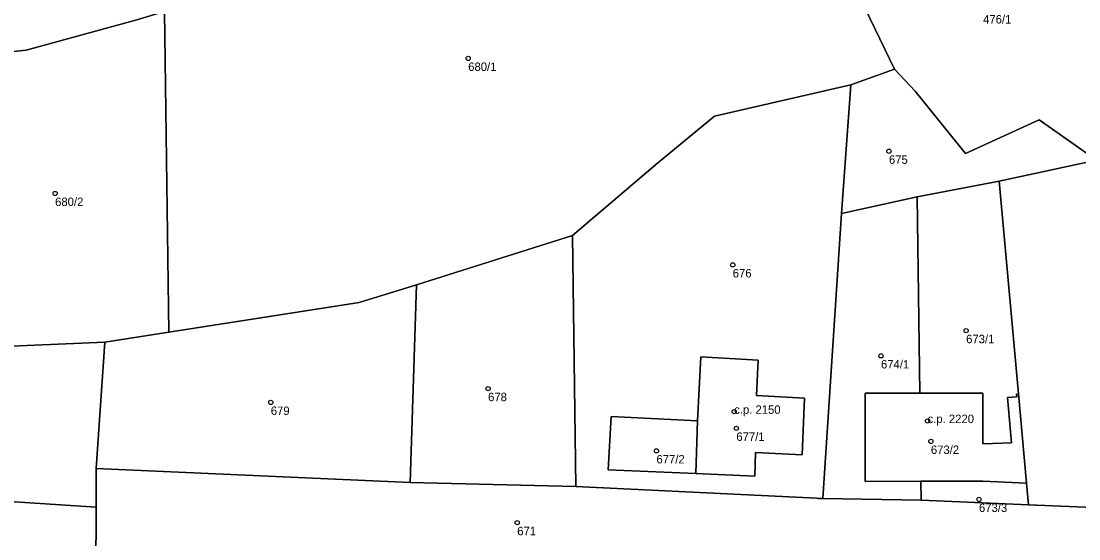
# Model space of a CAD drawing. Extents: x -878211 to -870363, y -1058464 to -1052522.
# Drawn here: x -874523.6 to -874398.3, y -1056486.9 to -1056425.6 of the extents above; entities that cross this region are included whole.
import ezdxf

# ---------------------------------------------------------------- set-up
doc = ezdxf.new("R2010")
doc.units = 0
for name, color, linetype in [('Vrstva 50', 7, 'Continuous'), ('Vrstva 51', 7, 'Continuous'), ('Vrstva 52', 7, 'Continuous')]:
    doc.layers.add(name, color=color, linetype=linetype)

msp = doc.modelspace()

# ---------------------------------------------------------------- linework, layer by layer
at = {"layer": 'Vrstva 50'}
for centre in [(-874470.63, -1056429.99994), (-874420.77, -1056440.99994), (-874519.58, -1056445.99994), (-874439.28, -1056454.45994), (-874411.62, -1056462.24994), (-874421.71, -1056465.23994), (-874468.27, -1056469.11994), (-874494.02, -1056470.74994), (-874439.11, -1056471.84994), (-874438.85, -1056473.81994), (-874416.19, -1056472.94994), (-874415.8, -1056475.36994), (-874448.32, -1056476.48994), (-874410.1, -1056482.23994), (-874464.82, -1056484.99994)]:
    msp.add_circle(centre, 0.25, dxfattribs=at)
at = {"layer": 'Vrstva 51'}
for points in [[(-874480.73, -1056416.32), (-874482.07, -1056416.75), (-874490.03, -1056419.45), (-874505.5, -1056424.13), (-874506.63, -1056424.46), (-874506.09, -1056462.44), (-874483.53, -1056458.93), (-874476.75, -1056456.82), (-874458.26, -1056450.98), (-874448.21, -1056442.41), (-874441.44, -1056436.86), (-874425.29, -1056433.14), (-874420.12, -1056431.27), (-874435.23, -1056399.98), (-874439.22, -1056401.77), (-874464.13, -1056411.06)], [(-874506.63, -1056424.46), (-874505.5, -1056424.13), (-874490.03, -1056419.45), (-874482.07, -1056416.75), (-874480.73, -1056416.32), (-874484.53, -1056404.72), (-874506.28, -1056409.52), (-874544.06, -1056414.29), (-874571.8, -1056418.71), (-874569.39, -1056432.89), (-874561.56, -1056432.43), (-874554.89, -1056431.78), (-874547.93, -1056431.29), (-874538.64, -1056430.41), (-874535.46, -1056430.33), (-874523.03, -1056429.03), (-874509.91, -1056425.43)], [(-874509.91, -1056425.43), (-874523.03, -1056429.03), (-874535.46, -1056430.33), (-874537.69, -1056464.65), (-874513.7, -1056463.63), (-874506.09, -1056462.44), (-874506.63, -1056424.46)], [(-874417.41, -1056446.4), (-874407.71, -1056444.55), (-874396.18, -1056442.04), (-874402.98, -1056437.26), (-874411.69, -1056441.25), (-874417.67, -1056433.88), (-874420.12, -1056431.27), (-874425.29, -1056433.14), (-874426.38, -1056448.38)], [(-874457.88, -1056480.71), (-874429.37, -1056482.11), (-874429.12, -1056482.12), (-874428.61, -1056482.15), (-874426.38, -1056448.38), (-874425.29, -1056433.14), (-874441.44, -1056436.86), (-874448.21, -1056442.41), (-874458.26, -1056450.98)], [(-874404.47, -1056480.3), (-874404.23, -1056482.9), (-874370.58, -1056484.27), (-874393, -1056445.85), (-874396.18, -1056442.04), (-874407.71, -1056444.55), (-874405.42, -1056469.74)], [(-874407.71, -1056444.55), (-874417.41, -1056446.4), (-874417.11, -1056469.65), (-874409.64, -1056469.65), (-874409.64, -1056475.64), (-874406.25, -1056475.54), (-874406.72, -1056470.18), (-874405.61, -1056470.08), (-874405.66, -1056469.79), (-874405.42, -1056469.74)], [(-874417.11, -1056469.65), (-874417.41, -1056446.4), (-874426.38, -1056448.38), (-874428.61, -1056482.15), (-874416.94, -1056482.33), (-874416.97, -1056480.09), (-874423.57, -1056480.1), (-874423.59, -1056469.65)], [(-874477.5, -1056480.25), (-874457.88, -1056480.71), (-874458.26, -1056450.98), (-874476.75, -1056456.82)], [(-874514.72, -1056478.57), (-874477.5, -1056480.25), (-874476.75, -1056456.82), (-874483.53, -1056458.93), (-874506.09, -1056462.44), (-874513.7, -1056463.63)], [(-874514.71, -1056483.17), (-874514.72, -1056478.57), (-874513.7, -1056463.63), (-874537.69, -1056464.65), (-874540.74, -1056481.47)], [(-874443.46, -1056472.94), (-874443.07, -1056465.36), (-874436.27, -1056465.74), (-874436.48, -1056469.95), (-874430.76, -1056470.25), (-874431.07, -1056476.98), (-874436.57, -1056476.69), (-874436.67, -1056479.47), (-874443.66, -1056479.17), (-874454.05, -1056478.73), (-874453.7, -1056472.43)], [(-874443.46, -1056472.94), (-874443.66, -1056479.17), (-874436.67, -1056479.47), (-874436.57, -1056476.69), (-874431.07, -1056476.98), (-874430.76, -1056470.25), (-874436.48, -1056469.95), (-874436.27, -1056465.74), (-874443.07, -1056465.36)], [(-874416.97, -1056480.09), (-874409.63, -1056480.07), (-874404.47, -1056480.3), (-874405.42, -1056469.74), (-874405.66, -1056469.79), (-874405.61, -1056470.08), (-874406.72, -1056470.18), (-874406.25, -1056475.54), (-874409.64, -1056475.64), (-874409.64, -1056469.65), (-874417.11, -1056469.65), (-874423.59, -1056469.65), (-874423.57, -1056480.1)], [(-874443.46, -1056472.94), (-874453.7, -1056472.43), (-874454.05, -1056478.73), (-874443.66, -1056479.17)], [(-874416.94, -1056482.33), (-874404.23, -1056482.9), (-874404.47, -1056480.3), (-874409.63, -1056480.07), (-874416.97, -1056480.09)], [(-874540.74, -1056481.47), (-874541.04, -1056482.41), (-874536.01, -1056483.21), (-874537.05, -1056490.1), (-874536.06, -1056490.23), (-874523.64, -1056490.9), (-874525.53, -1056503.93), (-874520.11, -1056504.57), (-874519.11, -1056504.61), (-874515.7, -1056503.29), (-874514.7, -1056486.72), (-874514.71, -1056483.17)]]:
    msp.add_lwpolyline(points, close=True, dxfattribs=at)
for points in [[(-874435.23, -1056399.98), (-874420.12, -1056431.27), (-874417.67, -1056433.88), (-874411.69, -1056441.25), (-874402.98, -1056437.26), (-874396.18, -1056442.04), (-874393, -1056445.85), (-874370.58, -1056484.27), (-874355.24, -1056493.16), (-874347.2, -1056502.65), (-874344.62, -1056505.87), (-874336.73, -1056517.84), (-874326.2, -1056533.69), (-874326.13, -1056535.82), (-874319.45, -1056543.71), (-874311.18, -1056556.62)], [(-874370.58, -1056484.27), (-874404.23, -1056482.9), (-874416.94, -1056482.33), (-874428.61, -1056482.15), (-874429.12, -1056482.12), (-874429.37, -1056482.11), (-874457.88, -1056480.71), (-874477.5, -1056480.25), (-874514.72, -1056478.57), (-874514.71, -1056483.17), (-874514.7, -1056486.72), (-874515.7, -1056503.29)]]:
    msp.add_lwpolyline(points, dxfattribs=at)
at = {"layer": 'Vrstva 52'}
for points in [[(-874443.66, -1056479.17), (-874436.67, -1056479.47), (-874436.57, -1056476.69), (-874431.07, -1056476.98), (-874430.76, -1056470.25), (-874436.48, -1056469.95), (-874436.27, -1056465.74), (-874443.07, -1056465.36), (-874443.46, -1056472.94)], [(-874417.11, -1056469.65), (-874423.59, -1056469.65), (-874423.57, -1056480.1), (-874416.97, -1056480.09), (-874409.63, -1056480.07), (-874404.47, -1056480.3), (-874405.42, -1056469.74), (-874405.66, -1056469.79), (-874405.61, -1056470.08), (-874406.72, -1056470.18), (-874406.25, -1056475.54), (-874409.64, -1056475.64), (-874409.64, -1056469.65)]]:
    msp.add_lwpolyline(points, close=True, dxfattribs=at)

# ---------------------------------------------------------------- texts
at = {"layer": 'Vrstva 50'}
for s, p in [('476/1', (-874409.61, -1056425.869)), ('680/1', (-874470.63, -1056431.489)), ('675', (-874420.77, -1056442.489)), ('680/2', (-874519.58, -1056447.489)), ('676', (-874439.28, -1056455.949)), ('673/1', (-874411.62, -1056463.739)), ('674/1', (-874421.71, -1056466.729)), ('678', (-874468.27, -1056470.609)), ('c.p. 2150', (-874439.11, -1056472.1)), ('679', (-874494.02, -1056472.239)), ('c.p. 2220', (-874416.19, -1056473.2)), ('677/1', (-874438.85, -1056475.309)), ('673/2', (-874415.8, -1056476.859)), ('677/2', (-874448.32, -1056477.979)), ('673/3', (-874410.1, -1056483.729)), ('671', (-874464.82, -1056486.489))]:
    msp.add_text(s, height=0.999996, dxfattribs=at).set_placement(p)

doc.saveas('drawing.dxf')
